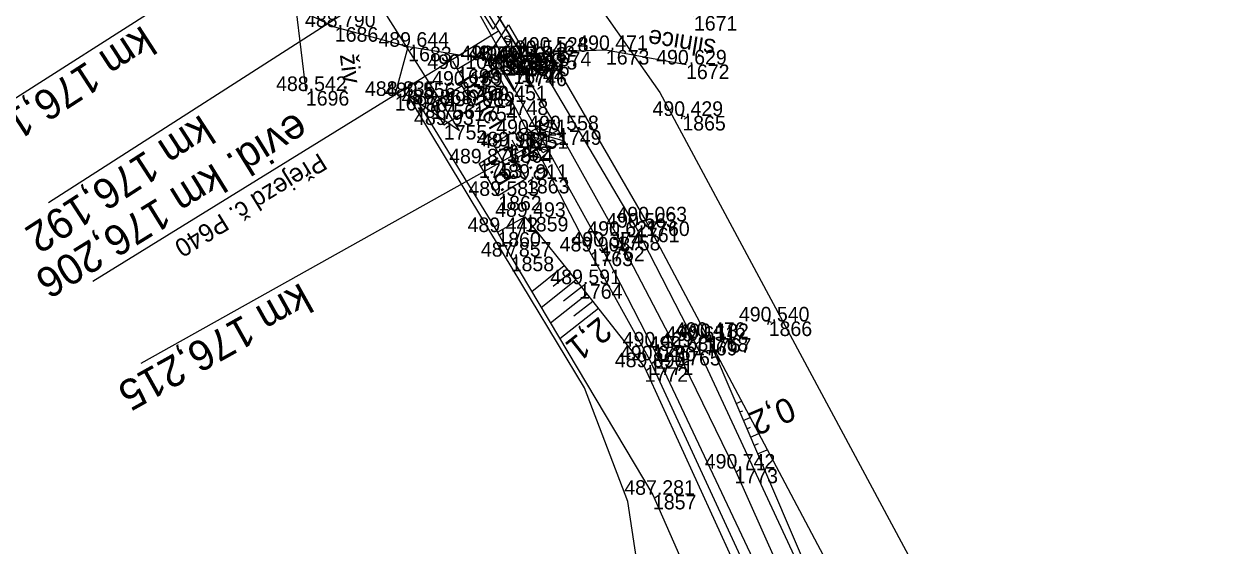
# Model space of a CAD drawing. Extents: x -1234191 to 23050, y -1290331 to -741191.
# Drawn here: x -864737.6 to -864638.2, y -1102407 to -1102364.1 of the extents above; entities that cross this region are included whole.
import ezdxf

# ---------------------------------------------------------------- set-up
doc = ezdxf.new("R2010")
doc.units = 0
for name, color, linetype in [('Vrstva 1', 7, 'Continuous'), ('Vrstva 16', 7, 'Continuous'), ('Vrstva 17', 7, 'Continuous'), ('Vrstva 25', 7, 'Continuous'), ('Vrstva 3', 7, 'Continuous'), ('Vrstva 33', 7, 'Continuous'), ('Vrstva 36', 7, 'Continuous'), ('Vrstva 4', 7, 'Continuous'), ('Vrstva 48', 7, 'Continuous'), ('Vrstva 49', 7, 'Continuous'), ('Vrstva 51', 7, 'Continuous'), ('Vrstva 53', 7, 'Continuous'), ('Vrstva 55', 7, 'Continuous'), ('Vrstva 60', 7, 'Continuous'), ('Vrstva 61', 7, 'Continuous'), ('Vrstva 7', 7, 'Continuous')]:
    doc.layers.add(name, color=color, linetype=linetype)

msp = doc.modelspace()

# ---------------------------------------------------------------- linework, layer by layer
at = {"layer": 'Vrstva 1'}
msp.add_lwpolyline([(-864784.09, -1102226.799), (-864779.051, -1102237.932), (-864773.473, -1102249.228), (-864767.307, -1102260.789), (-864761.393, -1102271.061), (-864758.44, -1102275.921), (-864753.967, -1102283.013), (-864745.888, -1102295.222), (-864735.65, -1102309.998), (-864729.454, -1102318.801), (-864718.415, -1102334.54), (-864707.633, -1102350.421), (-864702.863, -1102357.786), (-864700.043, -1102362.267), (-864696.733, -1102367.666), (-864696.545, -1102367.982), (-864693.702, -1102372.813), (-864688.848, -1102381.499), (-864683.899, -1102390.966), (-864679.193, -1102400.655), (-864673.457, -1102413.519)], dxfattribs=at)
at = {"layer": 'Vrstva 16'}
for points in [[(-864707.125, -1102369.987), (-864706.021, -1102365.943), (-864712.058, -1102364.328), (-864715.267, -1102362.802), (-864714.44, -1102369.585)], [(-864700.606, -1102370.84), (-864701.602, -1102369.146), (-864704.106, -1102370.676), (-864703.094, -1102372.379), (-864700.606, -1102370.84)]]:
    msp.add_lwpolyline(points, dxfattribs=at)
at = {"layer": 'Vrstva 17'}
msp.add_lwpolyline([(-864705.482, -1102370.093), (-864698.694, -1102381.191), (-864697.597, -1102383.211), (-864685.9, -1102402.808)], dxfattribs=at)
at = {"layer": 'Vrstva 25'}
for p, q in [((-864698.048, -1102370.397), (-864698.098, -1102370.311)), ((-864696.404, -1102373.18), (-864696.454, -1102373.094))]:
    msp.add_line(p, q, dxfattribs=at)
for centre in [(-864698.073, -1102370.354), (-864696.429, -1102373.137)]:
    msp.add_circle(centre, 0.5, dxfattribs=at)
at = {"layer": 'Vrstva 3'}
for p, q in [((-864702.867, -1102357.78), (-864735.602, -1102378.783)), ((-864694.547, -1102372.14), (-864693.99, -1102372.297)), ((-864693.702, -1102372.813), (-864728.003, -1102391.991)), ((-864695.936, -1102372.916), (-864693.214, -1102373.686)), ((-864695.473, -1102372.657), (-864693.473, -1102373.223)), ((-864695.01, -1102372.398), (-864693.732, -1102372.76)), ((-864695.677, -1102373.378), (-864693.677, -1102373.944)), ((-864695.418, -1102373.842), (-864694.14, -1102374.204)), ((-864695.16, -1102374.305), (-864694.603, -1102374.462))]:
    msp.add_line(p, q, dxfattribs=at)
msp.add_lwpolyline([(-864696.545, -1102367.982), (-864698.345, -1102367.89), (-864697.323, -1102369.608), (-864696.545, -1102367.982)], dxfattribs=at)
msp.add_lwpolyline([(-864694.19, -1102371.94), (-864693.214, -1102373.686), (-864694.96, -1102374.662), (-864695.936, -1102372.916)], close=True, dxfattribs=at)
at = {"layer": 'Vrstva 33'}
for p, q in [((-864697.249, -1102374.04), (-864698.121, -1102374.528)), ((-864697.492, -1102373.604), (-864697.005, -1102374.477))]:
    msp.add_line(p, q, dxfattribs=at)
msp.add_lwpolyline([(-864697.3, -1102372.923), (-864696.324, -1102374.669), (-864698.07, -1102375.645), (-864699.046, -1102373.899), (-864697.3, -1102372.923)], dxfattribs=at)
at = {"layer": 'Vrstva 36'}
msp.add_lwpolyline([(-864697.95, -1102374.142), (-864696.338, -1102376.81), (-864698.623, -1102378.21), (-864700.204, -1102375.539), (-864697.95, -1102374.142)], dxfattribs=at)
at = {"layer": 'Vrstva 4'}
for p, q in [((-864731.966, -1102385.242), (-864698.591, -1102364.635)), ((-864698.076, -1102365.231), (-864697.604, -1102365.358)), ((-864702.391, -1102367.101), (-864701.607, -1102368.445))]:
    msp.add_line(p, q, dxfattribs=at)
for points in [[(-864694.891, -1102360.804), (-864697.857, -1102362.619), (-864699.053, -1102364.508), (-864700.101, -1102362.806), (-864697.857, -1102362.619)], [(-864699.473, -1102362.063), (-864700.495, -1102362.695), (-864698.033, -1102367.116), (-864697.37, -1102367.805), (-864696.323, -1102367.165), (-864699.473, -1102362.063)], [(-864701.999, -1102367.773), (-864699.001, -1102366.012), (-864697.771, -1102364.145), (-864696.754, -1102365.865), (-864699.001, -1102366.012)], [(-864694.545, -1102366.351), (-864695.689, -1102366.618), (-864687.289, -1102380.828), (-864682.511, -1102390.139), (-864671.933, -1102412.904)], [(-864694.545, -1102366.351), (-864686.45, -1102380.313), (-864681.373, -1102389.915), (-864662.105, -1102434.976), (-864656.956, -1102448.95), (-864651.634, -1102471.289), (-864648.937, -1102482.844), (-864645.046, -1102507.704), (-864643.414, -1102524.173), (-864641.171, -1102547.838), (-864640.651, -1102568.132), (-864639.845, -1102587.872), (-864639.918, -1102617.134), (-864639.031, -1102633.454), (-864638.752, -1102665.609), (-864639.582, -1102682.179), (-864640.261, -1102698.804), (-864641.702, -1102715.4), (-864644.496, -1102735.229), (-864648.282, -1102754.657), (-864653.396, -1102774.047), (-864660.784, -1102798.285), (-864667.606, -1102816.078), (-864675.873, -1102834.168)], [(-864699.266, -1102367.05), (-864698.635, -1102367.048), (-864690.147, -1102382.386), (-864685.934, -1102390.611), (-864674.848, -1102414.107)], [(-864699.266, -1102367.05), (-864691.115, -1102382.787), (-864686.16, -1102391.742), (-864675.749, -1102414.314)]]:
    msp.add_lwpolyline(points, dxfattribs=at)
msp.add_circle((-864697.841, -1102365.296), 0.248, dxfattribs=at)
at = {"layer": 'Vrstva 48'}
for p, q in [((-864693.19, -1102383.967), (-864695.864, -1102386.114)), ((-864692.251, -1102385.136), (-864695.088, -1102387.414)), ((-864692.72, -1102384.551), (-864694.098, -1102385.658)), ((-864691.783, -1102385.723), (-864693.25, -1102386.881)), ((-864691.319, -1102386.311), (-864694.328, -1102388.688)), ((-864690.854, -1102386.9), (-864692.397, -1102388.119)), ((-864690.389, -1102387.489), (-864693.553, -1102389.987)), ((-864679.068, -1102395.305), (-864678.619, -1102395.113)), ((-864678.773, -1102395.995), (-864678.52, -1102395.886)), ((-864678.479, -1102396.684), (-864677.914, -1102396.443)), ((-864678.184, -1102397.374), (-864677.873, -1102397.241)), ((-864677.889, -1102398.063), (-864677.209, -1102397.773)), ((-864677.594, -1102398.753), (-864677.225, -1102398.595)), ((-864677.299, -1102399.443), (-864676.504, -1102399.103))]:
    msp.add_line(p, q, dxfattribs=at)
at = {"layer": 'Vrstva 49'}
for p, q in [((-864683.243, -1102371.7), (-864683.725, -1102371.564)), ((-864683.552, -1102371.873), (-864683.416, -1102371.391)), ((-864696.424, -1102379.938), (-864697.597, -1102383.211)), ((-864698.694, -1102381.191), (-864697.597, -1102383.211)), ((-864676.147, -1102388.628), (-864676.619, -1102388.464)), ((-864676.465, -1102388.782), (-864676.301, -1102388.31))]:
    msp.add_line(p, q, dxfattribs=at)
for points in [[(-864698.694, -1102381.191), (-864696.424, -1102379.938), (-864691.979, -1102385.475), (-864686.584, -1102392.307), (-864676.44, -1102414.58), (-864667.834, -1102437.226), (-864663.667, -1102450.333), (-864657.507, -1102472.947), (-864655.013, -1102484.487), (-864650.856, -1102508.769), (-864649.001, -1102525.795), (-864647.559, -1102548.151), (-864647.098, -1102568.001), (-864646.629, -1102588.017), (-864646.304, -1102601.062)], [(-864697.597, -1102383.211), (-864685.9, -1102402.808), (-864680.621, -1102414.857)], [(-864681.373, -1102389.915), (-864669.708, -1102411.929), (-864664.755, -1102419.281), (-864658.32, -1102425.59), (-864654.938, -1102432.734)], [(-864681.373, -1102389.915), (-864662.105, -1102434.976), (-864656.956, -1102448.95), (-864651.634, -1102471.289), (-864648.937, -1102482.844), (-864644.129, -1102507.646), (-864642.828, -1102523.966), (-864640.45, -1102548.067), (-864639.806, -1102568.097), (-864638.222, -1102584.084)]]:
    msp.add_lwpolyline(points, dxfattribs=at)
at = {"layer": 'Vrstva 51'}
for points in [[(-864716.779, -1102357.777), (-864711.972, -1102360.441), (-864706.325, -1102362.031), (-864701.606, -1102362.51), (-864700.495, -1102362.695), (-864698.033, -1102367.116), (-864698.635, -1102367.048), (-864699.266, -1102367.05), (-864706.021, -1102365.943), (-864712.058, -1102364.328), (-864715.267, -1102362.802), (-864717.264, -1102361.626)], [(-864682.531, -1102363.407), (-864691.836, -1102361.9), (-864694.207, -1102361.94), (-864698.119, -1102362.22), (-864699.473, -1102362.063), (-864696.323, -1102367.165), (-864695.689, -1102366.618), (-864694.545, -1102366.351), (-864689.767, -1102366.206), (-864683.181, -1102367.401)]]:
    msp.add_lwpolyline(points, dxfattribs=at)
at = {"layer": 'Vrstva 53'}
for points in [[(-864682.87, -1101731.69), (-864747.95, -1101843.06), (-864760.1, -1101922), (-864794.55, -1102006.17), (-864798.5, -1102045.69), (-864798.72, -1102048.88), (-864793.32, -1102066.32), (-864797.4, -1102091.32), (-864797.84, -1102093.95), (-864799.36, -1102103.28), (-864796.42, -1102157.61), (-864777.4, -1102218), (-864753.72, -1102268.82), (-864727.63, -1102309.51), (-864691.84, -1102360.44), (-864685.34, -1102369.7), (-864652.19, -1102431.45)], [(-864685.79, -1102417.71), (-864687.98, -1102403.35), (-864691.54, -1102394), (-864698.18, -1102382.99), (-864706.04, -1102369.96), (-864701.81, -1102372.82), (-864709.11, -1102361.25), (-864714.3, -1102358.32), (-864724.4, -1102352.3), (-864722.53, -1102350.99), (-864735.92, -1102331.8), (-864734.84, -1102331), (-864735.08, -1102330.64), (-864731.49, -1102327.89), (-864732.35, -1102326.69), (-864732.02, -1102326.41), (-864736.82, -1102319.74), (-864750.78, -1102300.36), (-864752.68, -1102297.18), (-864760.59, -1102283.96), (-864769.97, -1102268.29), (-864774.94, -1102258.3), (-864792.49, -1102217.59)]]:
    msp.add_lwpolyline(points, dxfattribs=at)
at = {"layer": 'Vrstva 55'}
msp.add_lwpolyline([(-864682.87, -1101731.69), (-864747.95, -1101843.06), (-864760.1, -1101922), (-864794.55, -1102006.17), (-864798.72, -1102048.88), (-864793.32, -1102066.32), (-864799.36, -1102103.28), (-864796.42, -1102157.61), (-864777.4, -1102218), (-864753.72, -1102268.82), (-864727.63, -1102309.51), (-864685.34, -1102369.7), (-864652.19, -1102431.45)], dxfattribs=at)
at = {"layer": 'Vrstva 60'}
for p, q in [((-864712.058, -1102364.328), (-864712.058, -1102364.328)), ((-864706.021, -1102365.943), (-864706.021, -1102365.943)), ((-864694.545, -1102366.351), (-864694.545, -1102366.351)), ((-864689.767, -1102366.206), (-864689.767, -1102366.206)), ((-864699.266, -1102367.05), (-864699.266, -1102367.05)), ((-864698.635, -1102367.048), (-864698.635, -1102367.048)), ((-864698.033, -1102367.116), (-864698.033, -1102367.116)), ((-864696.323, -1102367.165), (-864696.323, -1102367.165)), ((-864695.689, -1102366.618), (-864695.689, -1102366.618)), ((-864701.999, -1102367.773), (-864701.999, -1102367.773)), ((-864697.37, -1102367.805), (-864697.37, -1102367.805)), ((-864696.733, -1102367.666), (-864696.733, -1102367.666)), ((-864696.545, -1102367.982), (-864696.545, -1102367.982)), ((-864683.181, -1102367.401), (-864683.181, -1102367.401)), ((-864701.602, -1102369.146), (-864701.602, -1102369.146)), ((-864714.44, -1102369.585), (-864714.44, -1102369.585)), ((-864707.125, -1102369.987), (-864707.125, -1102369.987)), ((-864705.482, -1102370.093), (-864705.482, -1102370.093)), ((-864698.073, -1102370.354), (-864698.073, -1102370.354)), ((-864704.106, -1102370.676), (-864704.106, -1102370.676)), ((-864700.606, -1102370.84), (-864700.606, -1102370.84)), ((-864683.484, -1102371.632), (-864683.484, -1102371.632)), ((-864703.094, -1102372.379), (-864703.094, -1102372.379)), ((-864696.429, -1102373.137), (-864696.429, -1102373.137)), ((-864693.702, -1102372.813), (-864693.702, -1102372.813)), ((-864697.95, -1102374.142), (-864697.95, -1102374.142)), ((-864697.685, -1102374.284), (-864697.685, -1102374.284)), ((-864700.204, -1102375.539), (-864700.204, -1102375.539)), ((-864696.338, -1102376.81), (-864696.338, -1102376.81)), ((-864698.623, -1102378.21), (-864698.623, -1102378.21)), ((-864696.424, -1102379.938), (-864696.424, -1102379.938)), ((-864698.694, -1102381.191), (-864698.694, -1102381.191)), ((-864687.289, -1102380.828), (-864687.289, -1102380.828)), ((-864686.45, -1102380.313), (-864686.45, -1102380.313)), ((-864688.848, -1102381.499), (-864688.848, -1102381.499)), ((-864697.597, -1102383.211), (-864697.597, -1102383.211)), ((-864691.115, -1102382.787), (-864691.115, -1102382.787)), ((-864690.147, -1102382.386), (-864690.147, -1102382.386)), ((-864691.979, -1102385.475), (-864691.979, -1102385.475)), ((-864676.383, -1102388.546), (-864676.383, -1102388.546)), ((-864682.511, -1102390.139), (-864682.511, -1102390.139)), ((-864681.636, -1102389.815), (-864681.636, -1102389.815)), ((-864681.373, -1102389.915), (-864681.373, -1102389.915)), ((-864685.934, -1102390.611), (-864685.934, -1102390.611)), ((-864683.899, -1102390.966), (-864683.899, -1102390.966)), ((-864686.16, -1102391.742), (-864686.16, -1102391.742)), ((-864686.584, -1102392.307), (-864686.584, -1102392.307)), ((-864679.193, -1102400.655), (-864679.193, -1102400.655)), ((-864685.9, -1102402.808), (-864685.9, -1102402.808))]:
    msp.add_line(p, q, dxfattribs=at)
at = {"layer": 'Vrstva 7'}
for p, q in [((-864740.614, -1102371.614), (-864710.754, -1102352.547)), ((-864682.086, -1102390.033), (-864681.186, -1102389.597)), ((-864681.418, -1102390.265), (-864681.854, -1102389.365))]:
    msp.add_line(p, q, dxfattribs=at)

# ---------------------------------------------------------------- texts
at = {"layer": 'Vrstva 16'}
for s, rotation, p in [('živ.', 276.95133, (-864711.65, -1102366.599)), ('panel', 300.47643, (-864701.739, -1102368.632))]:
    msp.add_text(s, height=1.5, rotation=rotation, dxfattribs=at).set_placement(p)
at = {"layer": 'Vrstva 25'}
for p in [(-864700.36, -1102368.333), (-864696.704, -1102374.852)]:
    msp.add_text('k.o.', height=1.5, rotation=300.47643, dxfattribs=at).set_placement(p)
at = {"layer": 'Vrstva 3'}
for s, rotation, p in [('km 176,192', 212.92943, (-864723.053, -1102371.463)), ('km 176,215', 209.19778, (-864714.857, -1102385.31))]:
    msp.add_text(s, height=2.5, rotation=rotation, dxfattribs=at).set_placement(p)
at = {"layer": 'Vrstva 36'}
msp.add_text('r.d.', height=1.5, rotation=301.14028, dxfattribs=at).set_placement((-864699.738, -1102375.513))
at = {"layer": 'Vrstva 4'}
for s, height, p in [('evid. km 176,206', 2.5, (-864715.215, -1102371.264)), ('Přejezd č. P640', 1.5, (-864713.332, -1102374.628))]:
    msp.add_text(s, height=height, rotation=211.69139, dxfattribs=at).set_placement(p)
at = {"layer": 'Vrstva 48'}
for s, rotation, p in [('2,1', 218.29696, (-864690.31, -1102388.081)), ('0,2', 203.15146, (-864674.749, -1102394.687))]:
    msp.add_text(s, height=2, rotation=rotation, dxfattribs=at).set_placement(p)
at = {"layer": 'Vrstva 51'}
msp.add_text('silnice', height=1.5, rotation=170.80049, dxfattribs=at).set_placement((-864680.672, -1102365.377))
at = {"layer": 'Vrstva 60'}
for s, p in [('1671', (-864682.531, -1102364.607)), ('1686', (-864712.058, -1102365.528)), ('1683', (-864706.021, -1102367.143)), ('1674', (-864694.545, -1102367.551)), ('1673', (-864689.767, -1102367.406)), ('1682', (-864699.266, -1102368.25)), ('1681', (-864698.635, -1102368.248)), ('1680', (-864698.033, -1102368.316)), ('1676', (-864696.323, -1102368.365)), ('1675', (-864695.689, -1102367.818)), ('1698', (-864701.999, -1102368.973)), ('1677', (-864697.37, -1102369.005)), ('1744', (-864696.733, -1102368.866)), ('1746', (-864696.545, -1102369.182)), ('1672', (-864683.181, -1102368.601)), ('1757', (-864701.602, -1102370.346)), ('1696', (-864714.44, -1102370.785)), ('1697', (-864707.125, -1102371.187)), ('1861', (-864705.482, -1102371.293)), ('1748', (-864698.073, -1102371.554)), ('1756', (-864704.106, -1102371.876)), ('1754', (-864700.606, -1102372.04)), ('1865', (-864683.484, -1102372.832)), ('1755', (-864703.094, -1102373.579)), ('1751', (-864696.429, -1102374.337)), ('1749', (-864693.702, -1102374.013)), ('1752', (-864697.95, -1102375.342)), ('1864', (-864697.685, -1102375.484)), ('1753', (-864700.204, -1102376.739)), ('1863', (-864696.338, -1102378.01)), ('1862', (-864698.623, -1102379.41)), ('1859', (-864696.424, -1102381.138)), ('1760', (-864686.45, -1102381.513)), ('1860', (-864698.694, -1102382.391)), ('1761', (-864687.289, -1102382.028)), ('1758', (-864688.848, -1102382.699)), ('1858', (-864697.597, -1102384.411)), ('1763', (-864691.115, -1102383.987)), ('1762', (-864690.147, -1102383.586)), ('1764', (-864691.979, -1102386.675)), ('1866', (-864676.383, -1102389.746)), ('1769', (-864682.511, -1102391.339)), ('1768', (-864681.636, -1102391.015)), ('1767', (-864681.373, -1102391.115)), ('1770', (-864685.934, -1102391.811)), ('1765', (-864683.899, -1102392.166)), ('1771', (-864686.16, -1102392.942)), ('1772', (-864686.584, -1102393.507)), ('1773', (-864679.193, -1102401.855)), ('1857', (-864685.9, -1102404.008))]:
    msp.add_text(s, height=1.2, dxfattribs=at).set_placement(p)
at = {"layer": 'Vrstva 61'}
for s, p in [('488.790', (-864714.509, -1102364.328)), ('489.644', (-864708.472, -1102365.943)), ('490.528', (-864696.999, -1102366.351)), ('490.471', (-864692.124, -1102366.206)), ('490.464', (-864701.717, -1102367.05)), ('490.474', (-864701.086, -1102367.048)), ('490.453', (-864700.485, -1102367.116)), ('490.618', (-864698.777, -1102367.165)), ('490.546', (-864698.141, -1102366.618)), ('490.629', (-864685.635, -1102367.401)), ('490.106', (-864704.451, -1102367.773)), ('490.536', (-864699.822, -1102367.805)), ('490.526', (-864699.185, -1102367.666)), ('490.526', (-864698.997, -1102367.982)), ('488.542', (-864716.888, -1102369.585)), ('490.189', (-864704.056, -1102369.146)), ('488.835', (-864709.581, -1102369.987)), ('489.556', (-864707.934, -1102370.093)), ('490.451', (-864700.43, -1102370.354)), ('489.868', (-864706.56, -1102370.676)), ('490.089', (-864703.06, -1102370.84)), ('489.937', (-864705.546, -1102372.379)), ('490.429', (-864685.938, -1102371.632)), ('490.171', (-864698.786, -1102373.137)), ('490.558', (-864696.156, -1102372.813)), ('489.987', (-864700.402, -1102374.142)), ('491.881', (-864700.042, -1102374.284)), ('489.875', (-864702.66, -1102375.539)), ('489.911', (-864698.695, -1102376.81)), ('489.583', (-864701.075, -1102378.21)), ('489.493', (-864698.876, -1102379.938)), ('490.063', (-864688.902, -1102380.313)), ('489.442', (-864701.142, -1102381.191)), ('490.627', (-864691.3, -1102381.499)), ('490.563', (-864689.741, -1102380.828)), ('490.374', (-864692.598, -1102382.386)), ('487.857', (-864700.049, -1102383.211)), ('489.908', (-864693.569, -1102382.787)), ('489.591', (-864694.336, -1102385.475)), ('490.540', (-864678.834, -1102388.546)), ('490.651', (-864684.868, -1102390.139)), ('490.476', (-864684.088, -1102389.815)), ('490.182', (-864683.821, -1102389.915)), ('490.429', (-864688.388, -1102390.611)), ('490.681', (-864686.256, -1102390.966)), ('489.890', (-864689.035, -1102392.307)), ('490.045', (-864688.616, -1102391.742)), ('490.742', (-864681.641, -1102400.655)), ('487.281', (-864688.257, -1102402.808))]:
    msp.add_text(s, height=1.2, dxfattribs=at).set_placement(p)
at = {"layer": 'Vrstva 7'}
msp.add_text('km 176,184', height=2.5, rotation=212.92943, dxfattribs=at).set_placement((-864727.886, -1102364.131))

doc.saveas('drawing.dxf')
